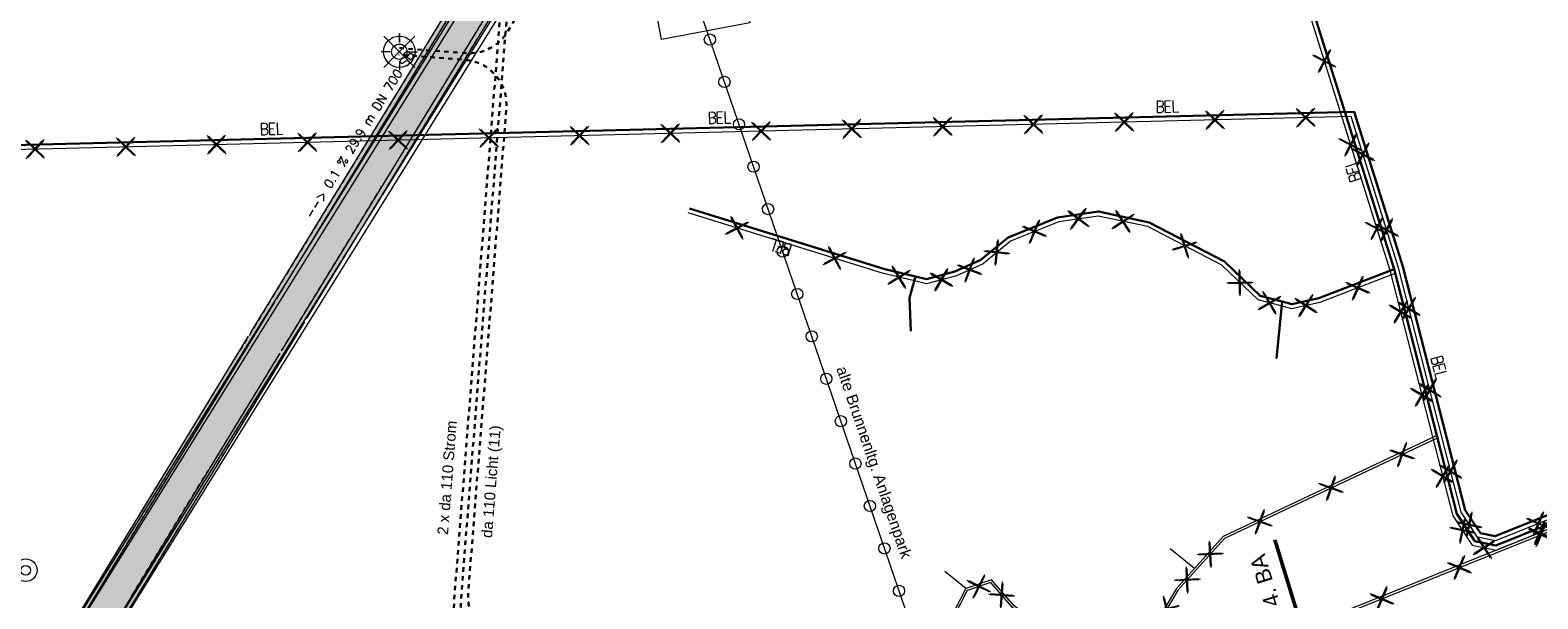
# Model space of a CAD drawing. Header units: metres. Extents: x -502 to 161, y -108 to 174.
# Tile 602 of 776: x -132 to -98, y 80 to 93. Entities that reach past the tile are written whole.
import ezdxf

# ---------------------------------------------------------------- set-up
doc = ezdxf.new("R2010")
doc.units = ezdxf.units.M
doc.header["$LTSCALE"] = 0.1
for name, pattern in [('140', [2.075, 0.75, -0.175, 0.75, -0.175, 0.05, -0.175]), ('2-1', [0.17, 0.06, -0.025, 0.06, -0.025]), ('86', [101.6, 101.6, 0])]:
    doc.linetypes.add(name, pattern=pattern)
doc.layers.add('BRI31-005.07-5f08-Koordinierung Lageplan 4. BA Radstation - Seeterrasse 2023-05-31', color=7, linetype='Continuous')
doc.styles.add('Arial', font='arial.ttf')
doc.styles.add('Txt', font='txt_____.ttf')

# ---------------------------------------------------------------- blocks, each defined once
blk = doc.blocks.new('WP_LP_1030')
at = {"color": 150, "linetype": 'Continuous', "lineweight": 9, "true_color": 0x007fff, "transparency": 33554687}
for p, q in [((-0.348452, 0.348458), (0.144332, -0.144332)), ((-0.144332, -0.144332), (0.348452, 0.348458)), ((0, 0.20412), (0, 0.40824)), ((0, 0.40824), (0, 0.20412)), ((0.144332, 0.144338), (0.348452, 0.348458)), ((-0.20412, 0), (-0.40824, 0)), ((-0.20412, 0), (-0.40824, 0)), ((0.20412, 0), (0.40824, 0)), ((-0.144332, -0.144332), (-0.348452, -0.348452)), ((-0.144332, -0.144332), (-0.348452, -0.348452)), ((0, -0.20412), (0, -0.40824)), ((0, -0.20412), (0, -0.40824)), ((0.144332, -0.144332), (0.348452, -0.348452)), ((0.144332, -0.144332), (0.348452, -0.348452))]:
    blk.add_line(p, q, dxfattribs=at)
at = {"color": 7, "linetype": 'Continuous', "lineweight": 20, "transparency": 33554687}
for radius in [0.35, 0.171323]:
    blk.add_circle((0, 0), radius, dxfattribs=at)
blk = doc.blocks.new('10011')
at = {"color": 190, "linetype": 'Continuous', "lineweight": 13, "true_color": 0x7f00ff, "transparency": 33554687}
for p, q in [((4.302568, 0.608018), (4.469535, 0.6081)), ((4.302568, 0.608018), (4.304235, 0.088154)), ((4.302693, 0.352595), (4.469661, 0.352677)), ((4.302824, 0.088154), (4.469791, 0.088236)), ((4.655568, 0.608018), (4.907582, 0.608142)), ((4.655568, 0.608018), (4.657235, 0.088154)), ((4.655694, 0.352595), (4.847467, 0.352689)), ((4.655824, 0.088154), (4.907837, 0.088278)), ((5.008568, 0.608018), (5.010235, 0.088154)), ((5.008823, 0.088154), (5.260838, 0.088278))]:
    blk.add_line(p, q, dxfattribs=at)
at = {"color": 190, "linetype": 'Continuous', "lineweight": 13, "true_color": 0x7f00ff, "transparency": 33554687, "flags": 128}
blk.add_lwpolyline([(4.469535, 0.6081), (4.530396, 0.585559), (4.557445, 0.540477), (4.569467, 0.480368), (4.566462, 0.43228), (4.546926, 0.393209), (4.513866, 0.367663), (4.469661, 0.352677), (4.531898, 0.330094), (4.573975, 0.298537), (4.585997, 0.238428), (4.581489, 0.182827), (4.567964, 0.136242), (4.52739, 0.103182), (4.469791, 0.088236)], dxfattribs=at)
blk = doc.blocks.new('1016')
at = {"color": 7, "linetype": 'Continuous', "lineweight": 9, "transparency": 33554687}
for p, q in [((0.703072, 0.277444), (1.257444, -0.276928)), ((1.257444, 0.277444), (0.703072, -0.276928))]:
    blk.add_line(p, q, dxfattribs=at)
at = {"color": 2, "linetype": 'Continuous', "lineweight": 20, "true_color": 0xffff00, "transparency": 33554687}
for p, q in [((1.212401, 0.25319), (0.727326, -0.231885)), ((0.727326, 0.232401), (1.212401, -0.252674)), ((0.748114, 0.25319), (1.23319, -0.231885)), ((1.23319, 0.232401), (0.748114, -0.252674))]:
    blk.add_line(p, q, dxfattribs=at)
blk = doc.blocks.new('9141')
at = {"color": 7, "linetype": 'Continuous', "lineweight": 9, "transparency": 33554687}
blk.add_circle((0, 0), 0.25, dxfattribs=at)
blk = doc.blocks.new('916')
at = {"color": 7, "linetype": 'Continuous', "lineweight": 9, "transparency": 33554687}
for radius in [0.63, 0.27]:
    blk.add_circle((0, 0), radius, dxfattribs=at)

msp = doc.modelspace()

# ---------------------------------------------------------------- linework, layer by layer
at = {"layer": 'BRI31-005.07-5f08-Koordinierung Lageplan 4. BA Radstation - Seeterrasse 2023-05-31', "color": 7, "linetype": '86', "lineweight": 13, "transparency": 33554687}
for p, q in [((-132.377, 77.558), (-117.265, 102.28)), ((-132.377, 77.558), (-117.265, 102.28)), ((-131.785, 78.335), (-117.202, 102.19)), ((-131.785, 78.335), (-117.202, 102.19)), ((-131.672, 77.178), (-116.605, 101.825)), ((-131.672, 77.178), (-116.605, 101.825)), ((-131.126, 77.879), (-116.497, 101.81)), ((-131.126, 77.879), (-116.497, 101.81))]:
    msp.add_line(p, q, dxfattribs=at)
at = {"layer": 'BRI31-005.07-5f08-Koordinierung Lageplan 4. BA Radstation - Seeterrasse 2023-05-31', "color": 4, "linetype": 'Continuous', "lineweight": 13, "true_color": 0x00ffff, "transparency": 33554687}
msp.add_line((-107.043, 64.468), (-118.1, 96.684), dxfattribs=at)
msp.add_line((-107.043, 64.468), (-118.1, 96.684), dxfattribs=at)
at = {"layer": 'BRI31-005.07-5f08-Koordinierung Lageplan 4. BA Radstation - Seeterrasse 2023-05-31', "color": 190, "linetype": 'Continuous', "lineweight": 30, "true_color": 0x7f00ff, "transparency": 33554687}
msp.add_line((-104.007, 86.997), (-104.137, 85.73), dxfattribs=at)
msp.add_line((-104.007, 86.997), (-104.137, 85.73), dxfattribs=at)
at = {"layer": 'BRI31-005.07-5f08-Koordinierung Lageplan 4. BA Radstation - Seeterrasse 2023-05-31', "color": 190, "linetype": 'Continuous', "lineweight": 13, "true_color": 0x7f00ff, "transparency": 33554687}
for p, q in [((-105.966, 81.047), (-106.51, 81.487)), ((-105.966, 81.047), (-106.51, 81.487)), ((-111.073, 80.599), (-111.54, 80.98)), ((-111.073, 80.599), (-111.54, 80.98))]:
    msp.add_line(p, q, dxfattribs=at)
at = {"layer": 'BRI31-005.07-5f08-Koordinierung Lageplan 4. BA Radstation - Seeterrasse 2023-05-31', "color": 1, "linetype": 'Continuous', "lineweight": 50, "true_color": 0xff0000, "transparency": 33554687}
msp.add_line((-102.136, 75.065), (-104.172, 81.685), dxfattribs=at)
msp.add_line((-102.136, 75.065), (-104.172, 81.685), dxfattribs=at)
at = {"layer": 'BRI31-005.07-5f08-Koordinierung Lageplan 4. BA Radstation - Seeterrasse 2023-05-31', "color": 190, "linetype": 'Continuous', "lineweight": 30, "true_color": 0x7f00ff, "transparency": 33554687, "flags": 128}
for points in [[(-67.796, 87.229), (-68.029, 87.591), (-69.874, 91.415), (-70.4, 91.84), (-71.098, 91.978), (-71.428, 91.912), (-72.734, 91.532), (-81.134, 88.787), (-81.817, 88.566), (-99.242, 81.556), (-99.709, 81.654), (-100.11, 82.264), (-100.557, 84.008), (-101.508, 87.723), (-109.12, 111.977), (-113.185, 124.41), (-122.939, 125.054), (-137.648, 125.811), (-146.307, 127.052), (-163.787, 124.714), (-174.341, 125.558), (-183.508, 124)], [(-67.796, 87.229), (-68.029, 87.591), (-69.874, 91.415), (-70.4, 91.84), (-71.098, 91.978), (-71.428, 91.912), (-72.734, 91.532), (-81.134, 88.787), (-81.817, 88.566), (-99.242, 81.556), (-99.709, 81.654), (-100.11, 82.264), (-100.557, 84.008), (-101.508, 87.723), (-109.12, 111.977), (-113.185, 124.41), (-122.939, 125.054), (-137.648, 125.811), (-146.307, 127.052), (-163.787, 124.714), (-174.341, 125.558), (-183.508, 124)], [(-138.936, 90.322), (-102.4, 91.23), (-101.316, 87.777), (-99.924, 82.346), (-99.587, 81.832), (-99.26, 81.764), (-95.44, 83.301), (-81.891, 88.752), (-81.171, 88.901), (-72.771, 91.646), (-71.461, 92.121), (-71.116, 92.179), (-70.55, 92.101), (-70.011, 91.976), (-69.676, 91.51), (-67.831, 87.686), (-67.691, 87.425)], [(-138.936, 90.322), (-102.4, 91.23), (-101.316, 87.777), (-99.924, 82.346), (-99.587, 81.832), (-99.26, 81.764), (-95.44, 83.301), (-81.891, 88.752), (-81.171, 88.901), (-72.771, 91.646), (-71.461, 92.121), (-71.116, 92.179), (-70.55, 92.101), (-70.011, 91.976), (-69.676, 91.51), (-67.831, 87.686), (-67.691, 87.425)], [(-101.508, 87.723), (-103.195, 87.071), (-103.791, 86.94), (-104.007, 86.997), (-104.499, 87.127), (-105.3, 87.89), (-106.976, 88.765), (-108.112, 89.008), (-109.024, 88.877), (-110.123, 88.43), (-110.738, 87.927), (-111.315, 87.667), (-111.948, 87.499), (-112.195, 87.558), (-112.879, 87.723), (-117.236, 89.073)], [(-101.508, 87.723), (-103.195, 87.071), (-103.791, 86.94), (-104.007, 86.997), (-104.499, 87.127), (-105.3, 87.89), (-106.976, 88.765), (-108.112, 89.008), (-109.024, 88.877), (-110.123, 88.43), (-110.738, 87.927), (-111.315, 87.667), (-111.948, 87.499), (-112.195, 87.558), (-112.879, 87.723), (-117.236, 89.073)], [(-112.195, 87.558), (-112.327, 87.083), (-112.298, 86.339)], [(-112.195, 87.558), (-112.327, 87.083), (-112.298, 86.339)]]:
    msp.add_lwpolyline(points, dxfattribs=at)
at = {"layer": 'BRI31-005.07-5f08-Koordinierung Lageplan 4. BA Radstation - Seeterrasse 2023-05-31', "color": 255, "linetype": 'Continuous', "lineweight": 9, "transparency": 33554687, "flags": 128}
for points in [[(-183.491, 123.901), (-174.337, 125.457), (-163.784, 124.613), (-146.308, 126.951), (-137.658, 125.711), (-122.945, 124.954), (-113.259, 124.315), (-109.215, 111.946), (-101.604, 87.696), (-100.654, 83.983), (-100.203, 82.223), (-99.77, 81.565), (-99.233, 81.452), (-81.783, 88.472), (-81.103, 88.692), (-72.705, 91.436), (-71.404, 91.815), (-71.098, 91.876), (-70.444, 91.747), (-69.954, 91.351), (-68.117, 87.542), (-67.88, 87.175)], [(-183.491, 123.901), (-174.337, 125.457), (-163.784, 124.613), (-146.308, 126.951), (-137.658, 125.711), (-122.945, 124.954), (-113.259, 124.315), (-109.215, 111.946), (-101.604, 87.696), (-100.654, 83.983), (-100.203, 82.223), (-99.77, 81.565), (-99.233, 81.452), (-81.783, 88.472), (-81.103, 88.692), (-72.705, 91.436), (-71.404, 91.815), (-71.098, 91.876), (-70.444, 91.747), (-69.954, 91.351), (-68.117, 87.542), (-67.88, 87.175)], [(-67.779, 87.377), (-67.92, 87.641), (-69.762, 91.459), (-70.07, 91.887), (-70.568, 92.003), (-71.115, 92.078), (-71.436, 92.024), (-72.739, 91.551), (-81.145, 88.804), (-81.862, 88.656), (-95.403, 83.208), (-99.251, 81.66), (-99.648, 81.743), (-100.017, 82.305), (-101.412, 87.75), (-102.473, 91.128), (-138.934, 90.222)], [(-67.779, 87.377), (-67.92, 87.641), (-69.762, 91.459), (-70.07, 91.887), (-70.568, 92.003), (-71.115, 92.078), (-71.436, 92.024), (-72.739, 91.551), (-81.145, 88.804), (-81.862, 88.656), (-95.403, 83.208), (-99.251, 81.66), (-99.648, 81.743), (-100.017, 82.305), (-101.412, 87.75), (-102.473, 91.128), (-138.934, 90.222)], [(-104.378, 79.328), (-99.195, 81.413), (-95.353, 82.959), (-81.763, 88.426), (-81.088, 88.644), (-72.689, 91.389), (-71.234, 91.758), (-70.889, 91.875), (-70.744, 91.992)], [(-104.378, 79.328), (-99.195, 81.413), (-95.353, 82.959), (-81.763, 88.426), (-81.088, 88.644), (-72.689, 91.389), (-71.234, 91.758), (-70.889, 91.875), (-70.744, 91.992)], [(-101.472, 87.63), (-103.166, 86.975), (-103.793, 86.837), (-104.033, 86.9), (-104.549, 87.037), (-105.359, 87.808), (-107.01, 88.67), (-108.116, 88.906), (-108.998, 88.78), (-110.071, 88.343), (-110.685, 87.841), (-111.282, 87.572), (-111.947, 87.396), (-112.218, 87.461), (-112.906, 87.627), (-117.266, 88.977)], [(-101.472, 87.63), (-103.166, 86.975), (-103.793, 86.837), (-104.033, 86.9), (-104.549, 87.037), (-105.359, 87.808), (-107.01, 88.67), (-108.116, 88.906), (-108.998, 88.78), (-110.071, 88.343), (-110.685, 87.841), (-111.282, 87.572), (-111.947, 87.396), (-112.218, 87.461), (-112.906, 87.627), (-117.266, 88.977)], [(-100.536, 83.963), (-105.299, 81.715), (-105.929, 81.014), (-106.33, 80.569), (-106.836, 79.713), (-107.864, 79.199), (-108.895, 79.317), (-110.029, 80.176), (-110.511, 80.734), (-111.038, 80.558), (-111.647, 79.379), (-115.187, 73.645), (-115.187, 65.241), (-117.306, 61.427), (-117.247, 61.019), (-116.853, 60.583), (-115.11, 60.85), (-112.925, 61.688), (-110.958, 63.178), (-109.905, 64.457)], [(-100.536, 83.963), (-105.299, 81.715), (-105.929, 81.014), (-106.33, 80.569), (-106.836, 79.713), (-107.864, 79.199), (-108.895, 79.317), (-110.029, 80.176), (-110.511, 80.734), (-111.038, 80.558), (-111.647, 79.379), (-115.187, 73.645), (-115.187, 65.241), (-117.306, 61.427), (-117.247, 61.019), (-116.853, 60.583), (-115.11, 60.85), (-112.925, 61.688), (-110.958, 63.178), (-109.905, 64.457)]]:
    msp.add_lwpolyline(points, dxfattribs=at)
at = {"layer": 'BRI31-005.07-5f08-Koordinierung Lageplan 4. BA Radstation - Seeterrasse 2023-05-31', "color": 3, "linetype": '2-1', "lineweight": 30, "true_color": 0x00ff00, "transparency": 33554687, "flags": 128}
for points in [[(-121.773, 72.252), (-121.773, 72.252, -0.089272), (-122.468, 77.574), (-122.468, 77.574), (-122.327, 80.504), (-121.057, 96.644, 0.437683), (-126.196, 102.198), (-135.364, 102.19), (-137.031, 101.466)], [(-121.773, 72.252), (-121.773, 72.252, -0.089272), (-122.468, 77.574), (-122.468, 77.574), (-122.327, 80.504), (-121.057, 96.644, 0.437683), (-126.196, 102.198), (-135.364, 102.19), (-137.031, 101.466)], [(-136.953, 101.336), (-135.333, 102.04), (-126.196, 102.048, -0.437683), (-121.206, 96.656), (-122.49, 80.346), (-122.62, 77.553), (-122.62, 77.553, 0.08881), (-121.916, 72.207), (-121.916, 72.207)], [(-136.953, 101.336), (-135.333, 102.04), (-126.196, 102.048, -0.437683), (-121.206, 96.656), (-122.49, 80.346), (-122.62, 77.553), (-122.62, 77.553, 0.08881), (-121.916, 72.207), (-121.916, 72.207)]]:
    msp.add_lwpolyline(points, format="xyb", dxfattribs=at)
at = {"layer": 'BRI31-005.07-5f08-Koordinierung Lageplan 4. BA Radstation - Seeterrasse 2023-05-31', "color": 7, "linetype": '140', "lineweight": 13, "transparency": 33554687, "flags": 128}
for points in [[(-131.625, 77.063), (-116.497, 101.81), (-117.265, 102.28), (-131.896, 78.35)], [(-131.625, 77.063), (-116.497, 101.81), (-117.265, 102.28), (-131.896, 78.35)], [(-129.684, 80.441), (-116.605, 101.825), (-117.202, 102.19), (-130.281, 80.806)], [(-129.684, 80.441), (-116.605, 101.825), (-117.202, 102.19), (-130.281, 80.806)]]:
    msp.add_lwpolyline(points, dxfattribs=at)
at = {"layer": 'BRI31-005.07-5f08-Koordinierung Lageplan 4. BA Radstation - Seeterrasse 2023-05-31', "color": 7, "linetype": 'Continuous', "lineweight": 13, "transparency": 33554687, "flags": 128}
for points in [[(-131.122, 77.874), (-116.254, 101.784), (-117.018, 102.259), (-131.887, 78.349)], [(-131.122, 77.874), (-116.254, 101.784), (-117.018, 102.259), (-131.887, 78.349)], [(-131.184, 77.964), (-116.362, 101.8), (-116.956, 102.169), (-131.779, 78.333)], [(-131.184, 77.964), (-116.362, 101.8), (-116.956, 102.169), (-131.779, 78.333)], [(-118.201, 94.644), (-116.236, 95.017), (-115.895, 93.215), (-117.86, 92.842), (-118.201, 94.644)], [(-118.201, 94.644), (-116.236, 95.017), (-115.895, 93.215), (-117.86, 92.842), (-118.201, 94.644)]]:
    msp.add_lwpolyline(points, dxfattribs=at)
at = {"layer": 'BRI31-005.07-5f08-Koordinierung Lageplan 4. BA Radstation - Seeterrasse 2023-05-31', "color": 190, "linetype": '2-1', "lineweight": 30, "true_color": 0x7f00ff, "transparency": 33554687, "flags": 128}
for points in [[(-123.711, 92.654), (-122.233, 92.537), (-122.233, 92.537, 0.287347), (-121.292, 93.028), (-121.292, 93.028), (-119.115, 96.742), (-119.115, 96.742, -0.043687), (-117.803, 98.591), (-117.803, 98.591), (-116.916, 99.616, -0.414213), (-115.507, 99.73)], [(-123.711, 92.654), (-122.233, 92.537), (-122.233, 92.537, 0.287347), (-121.292, 93.028), (-121.292, 93.028), (-119.115, 96.742), (-119.115, 96.742, -0.043687), (-117.803, 98.591), (-117.803, 98.591), (-116.916, 99.616, -0.414213), (-115.507, 99.73)], [(-120.737, 79.375), (-121.259, 79.417, -0.414214), (-122.178, 80.492), (-121.326, 91.313, 0.413905), (-122.245, 92.388), (-123.723, 92.504)], [(-120.737, 79.375), (-121.259, 79.417, -0.414214), (-122.178, 80.492), (-121.326, 91.313, 0.413905), (-122.245, 92.388), (-123.723, 92.504)]]:
    msp.add_lwpolyline(points, format="xyb", dxfattribs=at)
at = {"layer": 'BRI31-005.07-5f08-Koordinierung Lageplan 4. BA Radstation - Seeterrasse 2023-05-31', "color": 150, "linetype": 'Continuous', "lineweight": 20, "true_color": 0x007fff, "transparency": 33554687, "flags": 128}
msp.add_lwpolyline([(-118.201, 94.644), (-116.236, 95.017), (-115.895, 93.215), (-117.86, 92.842), (-118.201, 94.644)], dxfattribs=at)
msp.add_lwpolyline([(-118.201, 94.644), (-116.236, 95.017), (-115.895, 93.215), (-117.86, 92.842), (-118.201, 94.644)], dxfattribs=at)
at = {"layer": 'BRI31-005.07-5f08-Koordinierung Lageplan 4. BA Radstation - Seeterrasse 2023-05-31', "color": 190, "linetype": 'Continuous', "lineweight": 13, "true_color": 0x7f00ff, "transparency": 33554687, "flags": 128}
for points in [[(-70.776, 92.031), (-70.913, 91.919), (-71.248, 91.806), (-72.703, 91.437), (-81.103, 88.692), (-81.78, 88.473), (-95.372, 83.005), (-99.214, 81.459), (-104.398, 79.374)], [(-70.776, 92.031), (-70.913, 91.919), (-71.248, 91.806), (-72.703, 91.437), (-81.103, 88.692), (-81.78, 88.473), (-95.372, 83.005), (-99.214, 81.459), (-104.398, 79.374)], [(-100.557, 84.008), (-105.329, 81.756), (-105.966, 81.047), (-106.37, 80.599), (-106.871, 79.751), (-107.873, 79.25), (-108.876, 79.365), (-109.994, 80.213), (-110.495, 80.792), (-111.073, 80.599), (-111.69, 79.404), (-115.237, 73.659), (-115.237, 65.254), (-117.358, 61.437), (-117.294, 60.997), (-116.872, 60.53), (-115.097, 60.801), (-112.9, 61.644), (-110.923, 63.142), (-109.866, 64.425)], [(-100.557, 84.008), (-105.329, 81.756), (-105.966, 81.047), (-106.37, 80.599), (-106.871, 79.751), (-107.873, 79.25), (-108.876, 79.365), (-109.994, 80.213), (-110.495, 80.792), (-111.073, 80.599), (-111.69, 79.404), (-115.237, 73.659), (-115.237, 65.254), (-117.358, 61.437), (-117.294, 60.997), (-116.872, 60.53), (-115.097, 60.801), (-112.9, 61.644), (-110.923, 63.142), (-109.866, 64.425)]]:
    msp.add_lwpolyline(points, dxfattribs=at)
at = {"layer": 'BRI31-005.07-5f08-Koordinierung Lageplan 4. BA Radstation - Seeterrasse 2023-05-31', "color": 7, "linetype": 'Continuous', "transparency": 33554687}
for points in [[(-131.625, 77.063), (-116.497, 101.81), (-131.896, 78.35), (-117.265, 102.28)], [(-131.625, 77.063), (-116.497, 101.81), (-131.896, 78.35), (-117.265, 102.28)], [(-129.684, 80.441), (-116.605, 101.825), (-130.281, 80.806), (-117.202, 102.19)], [(-129.684, 80.441), (-116.605, 101.825), (-130.281, 80.806), (-117.202, 102.19)]]:
    msp.add_solid(points, dxfattribs=at)

# ---------------------------------------------------------------- block references
at = {"layer": 'BRI31-005.07-5f08-Koordinierung Lageplan 4. BA Radstation - Seeterrasse 2023-05-31', "color": 7, "transparency": 33554687}
msp.add_blockref('WP_LP_1030', (-123.714, 92.571), dxfattribs=at)
msp.add_blockref('WP_LP_1030', (-123.714, 92.571), dxfattribs=at)
for name, p, xscale, yscale, zscale, rotation in [('9141', (-116.782, 92.843), 0.5, 0.5, 0.5, 108.9424621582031), ('9141', (-116.782, 92.843), 0.5, 0.5, 0.5, 108.9424621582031), ('1016', (-103.288, 93.061), 0.75, 0.75, 0.75, 287.4242065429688), ('1016', (-103.288, 93.061), 0.75, 0.75, 0.75, 287.4242065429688), ('9141', (-116.457, 91.897), 0.5, 0.5, 0.5, 108.9424621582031), ('9141', (-116.457, 91.897), 0.5, 0.5, 0.5, 108.9424621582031), ('10011', (-118.944, 90.869), 0.5, 0.5, 0.5, 1.423633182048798), ('10011', (-118.944, 90.869), 0.5, 0.5, 0.5, 1.423633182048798), ('1016', (-106.802, 91.021), 0.75, 0.75, 0.75, 181.4236358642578), ('1016', (-106.802, 91.021), 0.75, 0.75, 0.75, 181.4236358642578), ('10011', (-108.947, 91.117), 0.5, 0.5, 0.5, 1.423633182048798), ('10011', (-108.947, 91.117), 0.5, 0.5, 0.5, 1.423633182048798), ('1016', (-104.776, 91.071), 0.75, 0.75, 0.75, 181.4236358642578), ('1016', (-104.776, 91.071), 0.75, 0.75, 0.75, 181.4236358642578), ('1016', (-102.751, 91.121), 0.75, 0.75, 0.75, 181.4236358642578), ('1016', (-102.751, 91.121), 0.75, 0.75, 0.75, 181.4236358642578), ('10011', (-128.94, 90.62), 0.5, 0.5, 0.5, 1.423633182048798), ('10011', (-128.94, 90.62), 0.5, 0.5, 0.5, 1.423633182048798), ('1016', (-120.981, 90.668), 0.75, 0.75, 0.75, 181.4236358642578), ('1016', (-120.981, 90.668), 0.75, 0.75, 0.75, 181.4236358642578), ('1016', (-118.956, 90.719), 0.75, 0.75, 0.75, 181.4236358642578), ('1016', (-118.956, 90.719), 0.75, 0.75, 0.75, 181.4236358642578), ('1016', (-116.93, 90.769), 0.75, 0.75, 0.75, 181.4236358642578), ('1016', (-116.93, 90.769), 0.75, 0.75, 0.75, 181.4236358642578), ('9141', (-116.132, 90.951), 0.5, 0.5, 0.5, 108.9424621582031), ('9141', (-116.132, 90.951), 0.5, 0.5, 0.5, 108.9424621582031), ('1016', (-114.904, 90.819), 0.75, 0.75, 0.75, 181.4236358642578), ('1016', (-114.904, 90.819), 0.75, 0.75, 0.75, 181.4236358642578), ('1016', (-112.879, 90.87), 0.75, 0.75, 0.75, 181.4236358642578), ('1016', (-112.879, 90.87), 0.75, 0.75, 0.75, 181.4236358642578), ('1016', (-110.853, 90.92), 0.75, 0.75, 0.75, 181.4236358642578), ('1016', (-110.853, 90.92), 0.75, 0.75, 0.75, 181.4236358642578), ('1016', (-108.828, 90.97), 0.75, 0.75, 0.75, 181.4236358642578), ('1016', (-108.828, 90.97), 0.75, 0.75, 0.75, 181.4236358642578), ('1016', (-131.109, 90.416), 0.75, 0.75, 0.75, 181.4236358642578), ('1016', (-131.109, 90.416), 0.75, 0.75, 0.75, 181.4236358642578), ('1016', (-129.083, 90.467), 0.75, 0.75, 0.75, 181.4236358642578), ('1016', (-129.083, 90.467), 0.75, 0.75, 0.75, 181.4236358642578), ('1016', (-127.058, 90.517), 0.75, 0.75, 0.75, 181.4236358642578), ('1016', (-127.058, 90.517), 0.75, 0.75, 0.75, 181.4236358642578), ('1016', (-125.032, 90.568), 0.75, 0.75, 0.75, 181.4236358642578), ('1016', (-125.032, 90.568), 0.75, 0.75, 0.75, 181.4236358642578), ('1016', (-123.007, 90.618), 0.75, 0.75, 0.75, 181.4236358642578), ('1016', (-123.007, 90.618), 0.75, 0.75, 0.75, 181.4236358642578), ('1016', (-102.703, 91.195), 0.75, 0.75, 0.75, 287.4242065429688), ('1016', (-102.703, 91.195), 0.75, 0.75, 0.75, 287.4242065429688), ('1016', (-101.988, 89.582), 0.75, 0.75, 0.75, 107.4286285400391), ('1016', (-101.988, 89.582), 0.75, 0.75, 0.75, 107.4286285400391), ('10011', (-101.556, 87.708), 0.5, 0.5, 0.5, 107.4242065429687), ('10011', (-101.556, 87.708), 0.5, 0.5, 0.5, 107.4242065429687), ('9141', (-115.808, 90.006), 0.5, 0.5, 0.5, 108.9424621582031), ('9141', (-115.808, 90.006), 0.5, 0.5, 0.5, 108.9424621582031), ('9141', (-115.483, 89.06), 0.5, 0.5, 0.5, 108.9424621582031), ('9141', (-115.483, 89.06), 0.5, 0.5, 0.5, 108.9424621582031), ('1016', (-115.473, 88.422), 0.75, 0.75, 0.75, 162.784602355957), ('1016', (-115.473, 88.422), 0.75, 0.75, 0.75, 162.784602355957), ('1016', (-107.829, 88.948), 0.75, 0.75, 0.75, 188.1740478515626), ('1016', (-107.829, 88.948), 0.75, 0.75, 0.75, 188.1740478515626), ('1016', (-106.844, 88.634), 0.75, 0.75, 0.75, 167.9259292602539), ('1016', (-106.844, 88.634), 0.75, 0.75, 0.75, 167.9259292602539), ('1016', (-102.117, 89.33), 0.75, 0.75, 0.75, 287.4242065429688), ('1016', (-102.117, 89.33), 0.75, 0.75, 0.75, 287.4242065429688), ('1016', (-101.457, 87.893), 0.75, 0.75, 0.75, 107.4286285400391), ('1016', (-101.457, 87.893), 0.75, 0.75, 0.75, 107.4286285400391), ('1016', (-108.854, 88.838), 0.75, 0.75, 0.75, 202.133235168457), ('1016', (-108.854, 88.838), 0.75, 0.75, 0.75, 202.133235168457), ('1016', (-105.533, 87.899), 0.75, 0.75, 0.75, 152.4320205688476), ('1016', (-105.533, 87.899), 0.75, 0.75, 0.75, 152.4320205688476), ('10011', (-112.894, 87.675), 0.5, 0.5, 0.5, 162.784602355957), ('10011', (-112.894, 87.675), 0.5, 0.5, 0.5, 162.784602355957), ('9141', (-115.158, 88.114), 0.5, 0.5, 0.5, 108.9424621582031), ('9141', (-115.158, 88.114), 0.5, 0.5, 0.5, 108.9424621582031), ('1016', (-113.293, 87.747), 0.75, 0.75, 0.75, 162.784602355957), ('1016', (-113.293, 87.747), 0.75, 0.75, 0.75, 162.784602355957), ('1016', (-109.809, 88.558), 0.75, 0.75, 0.75, 219.2792953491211), ('1016', (-109.809, 88.558), 0.75, 0.75, 0.75, 219.2792953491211), ('1016', (-110.313, 88.009), 0.75, 0.75, 0.75, 204.256576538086), ('1016', (-110.313, 88.009), 0.75, 0.75, 0.75, 204.256576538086), ('1016', (-111.847, 87.371), 0.75, 0.75, 0.75, 166.4377487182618), ('1016', (-111.847, 87.371), 0.75, 0.75, 0.75, 166.4377487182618), ('1016', (-110.904, 87.673), 0.75, 0.75, 0.75, 194.8638427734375), ('1016', (-110.904, 87.673), 0.75, 0.75, 0.75, 194.8638427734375), ('1016', (-104.422, 86.915), 0.75, 0.75, 0.75, 136.3918167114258), ('1016', (-104.422, 86.915), 0.75, 0.75, 0.75, 136.3918167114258), ('1016', (-101.633, 87.567), 0.75, 0.75, 0.75, 201.1307601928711), ('1016', (-101.633, 87.567), 0.75, 0.75, 0.75, 201.1307601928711), ('9141', (-114.834, 87.168), 0.5, 0.5, 0.5, 108.9424621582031), ('9141', (-114.834, 87.168), 0.5, 0.5, 0.5, 108.9424621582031), ('1016', (-103.58, 86.781), 0.75, 0.75, 0.75, 165.1991088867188), ('1016', (-103.58, 86.781), 0.75, 0.75, 0.75, 165.1991088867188), ('1016', (-102.762, 87.064), 0.75, 0.75, 0.75, 192.3964370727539), ('1016', (-102.762, 87.064), 0.75, 0.75, 0.75, 192.3964370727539), ('1016', (-101.549, 87.48), 0.75, 0.75, 0.75, 284.3587669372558), ('1016', (-101.549, 87.48), 0.75, 0.75, 0.75, 284.3587669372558), ('1016', (-100.997, 86.13), 0.75, 0.75, 0.75, 104.3758026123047), ('1016', (-100.997, 86.13), 0.75, 0.75, 0.75, 104.3758026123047), ('9141', (-114.509, 86.222), 0.5, 0.5, 0.5, 108.9424621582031), ('9141', (-114.509, 86.222), 0.5, 0.5, 0.5, 108.9424621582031), ('10011', (-101.268, 87.789), 0.5, 0.5, 0.5, 284.3758094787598), ('10011', (-101.268, 87.789), 0.5, 0.5, 0.5, 284.3758094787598), ('9141', (-114.185, 85.276), 0.5, 0.5, 0.5, 108.9424621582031), ('9141', (-114.185, 85.276), 0.5, 0.5, 0.5, 108.9424621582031), ('1016', (-101.074, 85.624), 0.75, 0.75, 0.75, 284.3587669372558), ('1016', (-101.074, 85.624), 0.75, 0.75, 0.75, 284.3587669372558), ('1016', (-100.532, 84.315), 0.75, 0.75, 0.75, 104.3758026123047), ('1016', (-100.532, 84.315), 0.75, 0.75, 0.75, 104.3758026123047), ('9141', (-113.86, 84.33), 0.5, 0.5, 0.5, 108.9424621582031), ('9141', (-113.86, 84.33), 0.5, 0.5, 0.5, 108.9424621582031), ('1016', (-100.665, 83.902), 0.75, 0.75, 0.75, 205.2635284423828), ('1016', (-100.665, 83.902), 0.75, 0.75, 0.75, 205.2635284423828), ('9141', (-113.535, 83.385), 0.5, 0.5, 0.5, 108.9424621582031), ('9141', (-113.535, 83.385), 0.5, 0.5, 0.5, 108.9424621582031), ('1016', (-100.067, 82.5), 0.75, 0.75, 0.75, 104.3758026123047), ('1016', (-100.067, 82.5), 0.75, 0.75, 0.75, 104.3758026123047), ('1016', (-102.252, 83.153), 0.75, 0.75, 0.75, 205.2635284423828), ('1016', (-102.252, 83.153), 0.75, 0.75, 0.75, 205.2635284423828), ('1016', (-100.611, 83.815), 0.75, 0.75, 0.75, 284.3758575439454), ('1016', (-100.611, 83.815), 0.75, 0.75, 0.75, 284.3758575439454), ('9141', (-113.211, 82.439), 0.5, 0.5, 0.5, 108.9424621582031), ('9141', (-113.211, 82.439), 0.5, 0.5, 0.5, 108.9424621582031), ('1016', (-103.84, 82.403), 0.75, 0.75, 0.75, 205.2635284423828), ('1016', (-103.84, 82.403), 0.75, 0.75, 0.75, 205.2635284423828), ('1016', (-100.39, 82.508), 0.75, 0.75, 0.75, 303.3200225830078), ('1016', (-100.39, 82.508), 0.75, 0.75, 0.75, 303.3200225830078), ('1016', (-99.429, 81.409), 0.75, 0.75, 0.75, 123.2505065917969), ('1016', (-99.429, 81.409), 0.75, 0.75, 0.75, 123.2505065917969), ('1016', (-97.607, 82.321), 0.75, 0.75, 0.75, 201.9176834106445), ('1016', (-97.607, 82.321), 0.75, 0.75, 0.75, 201.9176834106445), ('1016', (-98.946, 81.568), 0.75, 0.75, 0.75, 21.91470680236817), ('1016', (-98.946, 81.568), 0.75, 0.75, 0.75, 21.91470680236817), ('1016', (-98.917, 81.525), 0.75, 0.75, 0.75, 21.91959056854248), ('1016', (-98.917, 81.525), 0.75, 0.75, 0.75, 21.91959056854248), ('9141', (-112.886, 81.493), 0.5, 0.5, 0.5, 108.9424621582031), ('9141', (-112.886, 81.493), 0.5, 0.5, 0.5, 108.9424621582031), ('1016', (-105.122, 81.911), 0.75, 0.75, 0.75, 228.0619857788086), ('1016', (-105.122, 81.911), 0.75, 0.75, 0.75, 228.0619857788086), ('1016', (-100.221, 81.659), 0.75, 0.75, 0.75, 348.1483646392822), ('1016', (-100.221, 81.659), 0.75, 0.75, 0.75, 348.1483646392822), ('1016', (-100.741, 80.791), 0.75, 0.75, 0.75, 21.90994148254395), ('1016', (-100.741, 80.791), 0.75, 0.75, 0.75, 21.90994148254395), ('1016', (-110.077, 80.879), 0.75, 0.75, 0.75, 198.4646942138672), ('1016', (-110.077, 80.879), 0.75, 0.75, 0.75, 198.4646942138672), ('1016', (-105.637, 81.337), 0.75, 0.75, 0.75, 227.9562286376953), ('1016', (-105.637, 81.337), 0.75, 0.75, 0.75, 227.9562286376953), ('9141', (-112.561, 80.547), 0.5, 0.5, 0.5, 108.9424621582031), ('9141', (-112.561, 80.547), 0.5, 0.5, 0.5, 108.9424621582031), ('1016', (-109.789, 79.899), 0.75, 0.75, 0.75, 130.8691131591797), ('1016', (-109.789, 79.899), 0.75, 0.75, 0.75, 130.8691131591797), ('1016', (-106.209, 80.774), 0.75, 0.75, 0.75, 239.425309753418), ('1016', (-106.209, 80.774), 0.75, 0.75, 0.75, 239.425309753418), ('1016', (-102.469, 80.096), 0.75, 0.75, 0.75, 21.90994148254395), ('1016', (-102.469, 80.096), 0.75, 0.75, 0.75, 21.90994148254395)]:
    msp.add_blockref(name, p, dxfattribs=dict(at, xscale=xscale, yscale=yscale, zscale=zscale, rotation=rotation))
at = {"layer": 'BRI31-005.07-5f08-Koordinierung Lageplan 4. BA Radstation - Seeterrasse 2023-05-31', "color": 7, "transparency": 33554687, "xscale": 0.4, "yscale": 0.4, "zscale": 0.4}
msp.add_blockref('916', (-132.053, 81.006), dxfattribs=at)

# ---------------------------------------------------------------- texts
at = {"layer": 'BRI31-005.07-5f08-Koordinierung Lageplan 4. BA Radstation - Seeterrasse 2023-05-31', "color": 7, "transparency": 33554687, "attachment_point": 1, "line_spacing_factor": 0.25}
for s, insert, char_height, rotation, style in [('--> 0.1 % 29.9 m DN 700 SB', (-125.832, 88.937), 0.2, 58.1242, 'Txt'), ('--> 0.1 % 29.9 m DN 700 SB', (-125.832, 88.937), 0.2, 58.1242, 'Txt'), ('alte Brunnenltg. Anlagenpark', (-113.729, 85.586), 0.25, 288.9425, 'Arial'), ('alte Brunnenltg. Anlagenpark', (-113.729, 85.586), 0.25, 288.9425, 'Arial'), ('2 x da 110 Strom', (-122.868, 81.806), 0.24, 85.4994, 'Arial'), ('2 x da 110 Strom', (-122.868, 81.806), 0.24, 85.4994, 'Arial')]:
    msp.add_mtext(s, dxfattribs=dict(at, insert=insert, char_height=char_height, rotation=rotation, style=style))
at = {"layer": 'BRI31-005.07-5f08-Koordinierung Lageplan 4. BA Radstation - Seeterrasse 2023-05-31', "color": 190, "true_color": 0x7f00ff, "transparency": 33554687, "insert": (-121.886, 81.739), "char_height": 0.24, "attachment_point": 1, "rotation": 85.4994, "line_spacing_factor": 0.25, "style": 'Arial'}
msp.add_mtext('da 110 Licht (11)', dxfattribs=at)
msp.add_mtext('da 110 Licht (11)', dxfattribs=at)
at = {"layer": 'BRI31-005.07-5f08-Koordinierung Lageplan 4. BA Radstation - Seeterrasse 2023-05-31', "color": 255, "transparency": 33554687, "insert": (-103.772, 78.146), "char_height": 0.35, "attachment_point": 1, "rotation": 107.0907, "line_spacing_factor": 0.25, "style": 'Arial'}
msp.add_mtext('Bauende 4. BA', dxfattribs=at)
msp.add_mtext('Bauende 4. BA', dxfattribs=at)

doc.saveas('drawing.dxf')
